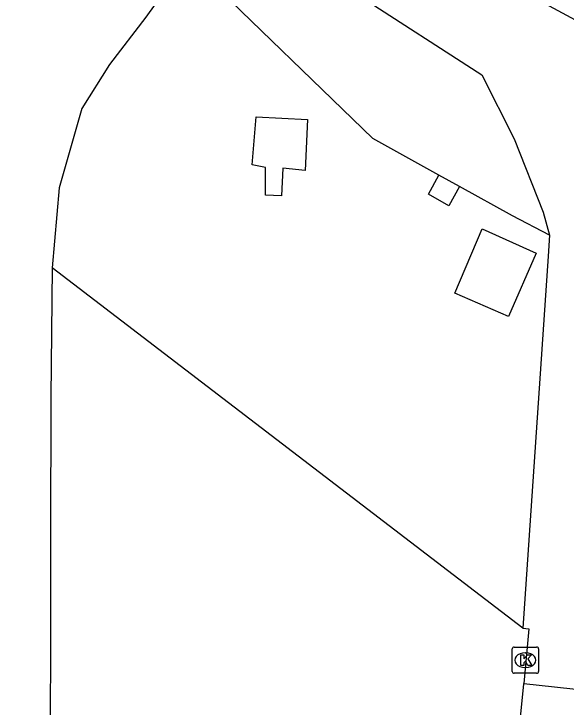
# Model space of a CAD drawing. Extents: x 157692 to 159670, y 381454 to 383289.
# Drawn here: x 157864.06 to 157885.06, y 382207.45 to 382233.82 of the extents above; entities that cross this region are included whole.
import ezdxf

# ---------------------------------------------------------------- set-up
doc = ezdxf.new("R2010")
doc.units = 0
for name, color, linetype in [('IMGEO_Berm_groen', 7, 'Continuous'), ('IMGEO_Fietspad_gesloten', 7, 'Continuous'), ('IMGEO_Kolk', 7, 'Continuous'), ('IMGEO_Rijbaan_autoweg', 7, 'Continuous'), ('IMGEO_Rijbaan_lokaal_open', 7, 'Continuous'), ('IMGEO_Voetpad_open', 7, 'Continuous')]:
    doc.layers.add(name, color=color, linetype=linetype)

msp = doc.modelspace()

# ---------------------------------------------------------------- linework, layer by layer
at = {"layer": 'IMGEO_Berm_groen'}
for points in [[(157873.633, 382227.974), (157873.125, 382228.08), (157873.274, 382229.908), (157875.23, 382229.806), (157875.132, 382227.866), (157874.282, 382227.946), (157874.239, 382226.904), (157873.623, 382226.918), (157873.633, 382227.974)], [(157883.411, 382210.448), (157865.51, 382224.16)]]:
    msp.add_lwpolyline(points, dxfattribs=at)
at = {"layer": 'IMGEO_Fietspad_gesloten'}
for points in [[(157872.503, 382237.548), (157881.858, 382231.503), (157883.081, 382229.065), (157884.194, 382226.272), (157884.435, 382225.406)], [(157893.947, 382229.166), (157890.555, 382230.792), (157885.251, 382233.674), (157883.141, 382234.819)], [(157884.435, 382225.406), (157884.383, 382224.609), (157883.411, 382210.448)], [(157883.411, 382210.448), (157883.64, 382210.431), (157883.452, 382208.349)]]:
    msp.add_lwpolyline(points, dxfattribs=at)
at = {"layer": 'IMGEO_Kolk'}
for p, q in [((157883.013, 382208.811), (157883.013, 382209.663)), ((157883.088, 382209.737), (157883.94, 382209.737)), ((157883.501, 382209.517), (157883.526, 382209.517)), ((157884.014, 382209.663), (157884.014, 382208.811)), ((157883.524, 382208.957), (157883.499, 382208.957)), ((157883.94, 382208.737), (157883.088, 382208.737))]:
    msp.add_line(p, q, dxfattribs=at)
for points in [[(157883.013, 382208.811), (157883.013, 382209.663)], [(157883.088, 382209.737), (157883.94, 382209.737)], [(157884.014, 382209.663), (157884.014, 382208.811)], [(157883.334, 382209.437), (157883.457, 382209.437), (157883.457, 382209.286), (157883.587, 382209.437), (157883.751, 382209.437), (157883.605, 382209.286), (157883.758, 382209.037), (157883.606, 382209.037), (157883.521, 382209.201), (157883.457, 382209.134), (157883.457, 382209.037), (157883.334, 382209.037), (157883.334, 382209.437)], [(157883.94, 382208.737), (157883.088, 382208.737)]]:
    msp.add_lwpolyline(points, dxfattribs=at)
for centre, start, end in [((157883.09, 382209.661), 91.552, 178.448), ((157883.09, 382209.661), 91.552, 178.448), ((157883.938, 382209.661), 1.552, 88.448), ((157883.938, 382209.661), 1.552, 88.448), ((157883.09, 382208.813), 181.552, 268.448), ((157883.09, 382208.813), 181.552, 268.448), ((157883.938, 382208.813), 271.552, 358.448), ((157883.938, 382208.813), 271.552, 358.448)]:
    msp.add_arc(centre, 0.0765, start, end, dxfattribs=at)
for centre, major_axis, ratio, start_param, end_param in [((157883.5, 382209.237), (-0.387, 0.002), 0.722429, 4.712389, 7.853982), ((157883.525, 382209.237), (-0.39, 0.002), 0.717154, 1.570796, 4.712389)]:
    msp.add_ellipse(centre, major_axis=major_axis, ratio=ratio, start_param=start_param, end_param=end_param, dxfattribs=at)
at = {"layer": 'IMGEO_Rijbaan_autoweg'}
for points in [[(157870.657, 382235.915), (157869.073, 382233.701), (157867.699, 382231.891), (157866.649, 382230.219), (157865.783, 382227.207), (157865.51, 382224.16)], [(157865.51, 382224.16), (157865.463, 382219.243), (157865.456, 382213.905), (157865.442, 382202.79), (157865.514, 382195.617), (157865.706, 382188.662), (157865.807, 382181.631), (157865.752, 382174.684), (157865.683, 382167.858), (157865.425, 382160.91), (157865.05, 382154.363), (157864.474, 382147.952), (157864.058, 382142.231)]]:
    msp.add_lwpolyline(points, dxfattribs=at)
at = {"layer": 'IMGEO_Rijbaan_lokaal_open'}
for points in [[(157877.157, 382167.036), (157878.597, 382173.907), (157879.119, 382176.57), (157879.665, 382180.423), (157881.502, 382189.485), (157881.746, 382191.053), (157882.032, 382194.278), (157883.45, 382208.325), (157883.452, 382208.349)], [(157883.452, 382208.349), (157885.895, 382208.078)]]:
    msp.add_lwpolyline(points, dxfattribs=at)
at = {"layer": 'IMGEO_Voetpad_open'}
for points in [[(157880.225, 382227.69), (157877.714, 382229.086), (157871.162, 382235.426), (157870.657, 382235.915)], [(157881.012, 382227.253), (157880.598, 382226.524), (157879.825, 382226.965), (157880.225, 382227.69)], [(157881.012, 382227.253), (157880.225, 382227.69)], [(157884.435, 382225.406), (157883.02, 382226.136), (157881.012, 382227.253)], [(157883.926, 382224.714), (157882.873, 382222.306), (157880.832, 382223.192), (157881.869, 382225.647), (157883.926, 382224.714)]]:
    msp.add_lwpolyline(points, dxfattribs=at)

doc.saveas('drawing.dxf')
